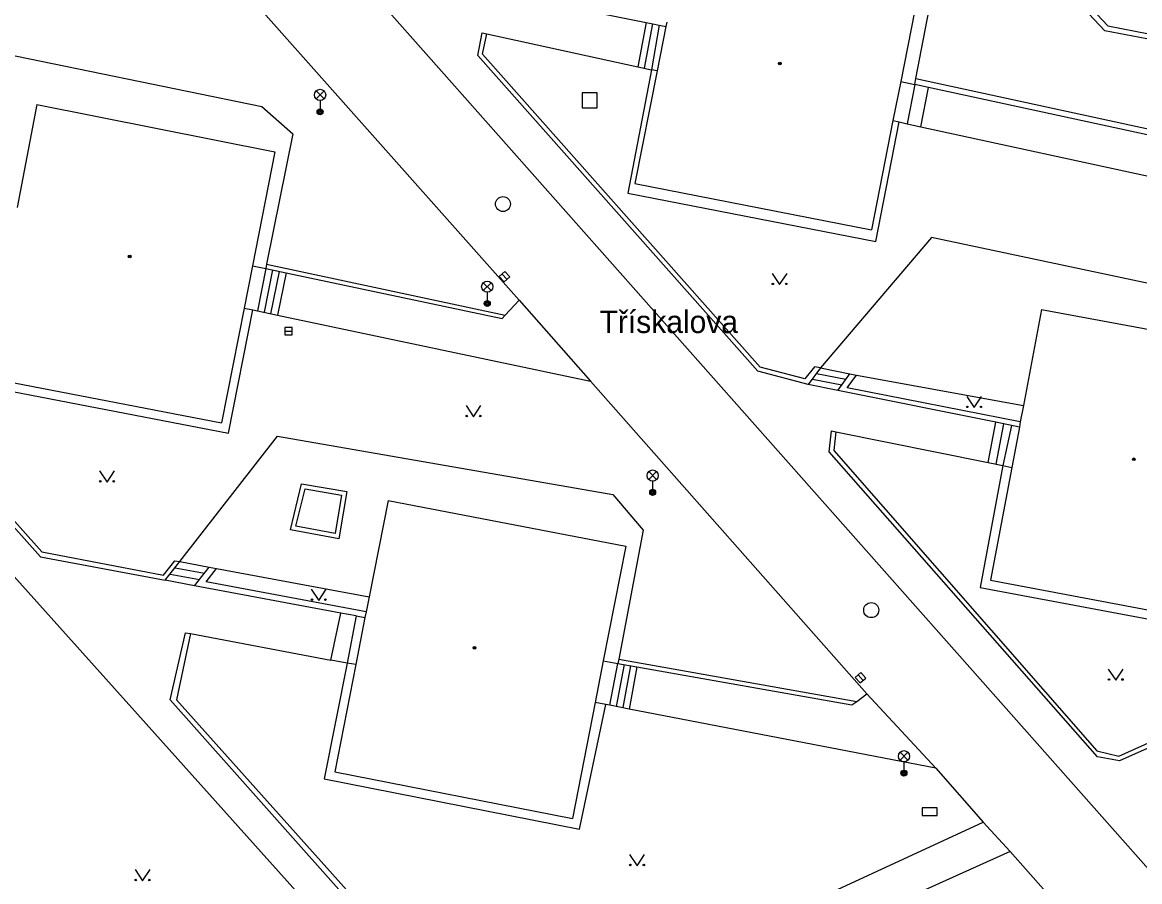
# Model space of a CAD drawing. Extents: x -598233 to -596890, y -1157848 to -1156431.
# Drawn here: x -597142.4 to -597067.8, y -1157635.8 to -1157578.5 of the extents above; entities that cross this region are included whole.
import ezdxf

# ---------------------------------------------------------------- set-up
doc = ezdxf.new("R2010")
doc.units = 0
for name, color, linetype in [('Level 10', 7, 'Continuous'), ('Level 11', 7, 'Continuous'), ('Level 24', 7, 'Continuous'), ('Level 26', 7, 'Continuous'), ('Level 27', 7, 'Continuous'), ('Level 33', 7, 'Continuous'), ('Level 36', 7, 'Continuous'), ('Level 39', 7, 'Continuous'), ('Level 49', 7, 'Continuous'), ('Level 5', 7, 'Continuous'), ('Level 7', 7, 'Continuous')]:
    doc.layers.add(name, color=color, linetype=linetype)

msp = doc.modelspace()

# ---------------------------------------------------------------- linework, layer by layer
at = {"layer": 'Level 10'}
for points in [[(-597149.32, -1157542.42), (-597114.43, -1157581.74), (-597058.19, -1157645.1599), (-597053.96, -1157649.83)], [(-597127.94, -1157575.98), (-597109.23, -1157597.02)], [(-597109.23, -1157597.02), (-597104.4699, -1157602.43)], [(-597104.4699, -1157602.43), (-597086.01, -1157623.3)], [(-597086.01, -1157623.3), (-597081.4099, -1157628.27)], [(-597081.4099, -1157628.27), (-597078.23, -1157631.88)], [(-597078.23, -1157631.88), (-597076.44, -1157633.83)], [(-597076.44, -1157633.83), (-597058.71, -1157653.85)]]:
    msp.add_lwpolyline(points, dxfattribs=at)
at = {"layer": 'Level 11'}
for points in [[(-597204.49, -1157546.87), (-597199.13, -1157552.85), (-597123.77, -1157636.89), (-597111.44, -1157650.75), (-597102.63, -1157660.56)], [(-597082.74, -1157582.2199), (-597081.09, -1157573.69), (-597082.98, -1157571.34), (-597105.44, -1157566.96), (-597112.12, -1157574.92)], [(-597100.76, -1157578.5), (-597101.32, -1157581.45)], [(-597100.32, -1157578.58), (-597100.89, -1157581.54)], [(-597099.88, -1157578.67), (-597100.39, -1157581.64)], [(-597111.4, -1157579.24), (-597101.32, -1157581.45)], [(-597155.32, -1157588.35), (-597150.61, -1157582.52), (-597145.88, -1157583.37), (-597145.32, -1157580.2199), (-597126.43, -1157584.1), (-597124.35, -1157585.93), (-597126.11, -1157594.62)], [(-597100.39, -1157581.64), (-597101.98, -1157589.89), (-597085.4, -1157593.11), (-597083.86, -1157585.13)], [(-597101.32, -1157581.45), (-597100.39, -1157581.64)], [(-597100.02, -1157581.71), (-597100.39, -1157581.64)], [(-597083.75, -1157582.42), (-597082.81, -1157582.62)], [(-597082.81, -1157582.62), (-597083.32, -1157585.25)], [(-597082.4, -1157585.45), (-597081.89, -1157582.82)], [(-597084.27, -1157585.04), (-597083.86, -1157585.13)], [(-597083.86, -1157585.13), (-597083.32, -1157585.25)], [(-597083.32, -1157585.25), (-597082.4, -1157585.45)], [(-597082.4, -1157585.45), (-597066.18, -1157588.9699), (-597065.63, -1157586.34)], [(-597059.62, -1157597.51), (-597081.69, -1157592.85), (-597089.11, -1157601.55)], [(-597144.08, -1157594.73), (-597145.65, -1157602.64), (-597128.65, -1157605.9099), (-597127.03, -1157597.67)], [(-597127.06, -1157594.74), (-597126.1599, -1157594.92)], [(-597126.1599, -1157594.92), (-597126.71, -1157597.74)], [(-597125.71, -1157595.01), (-597126.27, -1157597.83)], [(-597125.83, -1157597.93), (-597125.25, -1157595.11)], [(-597124.8, -1157595.2), (-597125.39, -1157598.02)], [(-597127.62, -1157597.55), (-597127.03, -1157597.67)], [(-597110.18, -1157598.02), (-597109.23, -1157597.02)], [(-597127.03, -1157597.67), (-597126.71, -1157597.74)], [(-597126.71, -1157597.74), (-597125.39, -1157598.02)], [(-597125.39, -1157598.02), (-597104.4699, -1157602.43)], [(-597089.38, -1157601.92), (-597087.42, -1157602.31)], [(-597089.11, -1157601.55), (-597087.15, -1157601.94)], [(-597086.71, -1157602.03), (-597075.55, -1157604.05)], [(-597087.96, -1157603.05), (-597089.92, -1157602.6599)], [(-597089.65, -1157602.29), (-597087.69, -1157602.68)], [(-597088.08, -1157605.81), (-597077.9099, -1157607.87)], [(-597077.9099, -1157607.87), (-597077.4, -1157605.18)], [(-597076.88, -1157605.29), (-597077.39, -1157607.98)], [(-597076.35, -1157605.39), (-597076.92, -1157608.07)], [(-597131.9099, -1157614.48), (-597125.39, -1157606.11), (-597102.99, -1157609.99), (-597100.96, -1157612.39), (-597102.59, -1157620.99)], [(-597076.92, -1157608.07), (-597078.45, -1157616.2), (-597061.57, -1157619.37), (-597060.04, -1157611.36)], [(-597077.9099, -1157607.87), (-597076.92, -1157608.07)], [(-597076.92, -1157608.07), (-597076.33, -1157608.19)], [(-597123.77, -1157609.28), (-597120.75, -1157609.8), (-597121.29, -1157612.95), (-597124.52, -1157612.36), (-597123.77, -1157609.28)], [(-597123.54, -1157609.62), (-597121.1, -1157610.04), (-597121.54, -1157612.6), (-597124.1599, -1157612.12), (-597123.54, -1157609.62)], [(-597131.9099, -1157614.48), (-597129.95, -1157614.85)], [(-597132.55, -1157615.31), (-597130.6, -1157615.68)], [(-597132.23, -1157614.9), (-597130.27, -1157615.26)], [(-597129.46, -1157614.94), (-597119.27, -1157616.84)], [(-597130.92, -1157616.09), (-597132.88, -1157615.7199)], [(-597121.81, -1157621.05), (-597121.1599, -1157617.92)], [(-597120.12, -1157618.11), (-597120.74, -1157621.25)], [(-597131.2, -1157619.29), (-597121.81, -1157621.05)], [(-597120.74, -1157621.25), (-597122.26, -1157628.99), (-597105.21, -1157632.34), (-597103.44, -1157624.02)], [(-597120.74, -1157621.25), (-597121.81, -1157621.05)], [(-597120.1599, -1157621.36), (-597120.74, -1157621.25)], [(-597103.62, -1157621.11), (-597102.64, -1157621.28)], [(-597103.18, -1157624.07), (-597102.64, -1157621.28)], [(-597102.2199, -1157621.36), (-597102.75, -1157624.15)], [(-597101.8, -1157621.43), (-597102.32, -1157624.23)], [(-597101.37, -1157621.51), (-597101.9, -1157624.32)], [(-597086.68, -1157623.81), (-597086.01, -1157623.3)], [(-597103.44, -1157624.02), (-597104.1599, -1157623.88)], [(-597103.18, -1157624.07), (-597103.44, -1157624.02)], [(-597101.9, -1157624.32), (-597103.18, -1157624.07)], [(-597081.4099, -1157628.27), (-597101.9, -1157624.32)], [(-597103.29, -1157643.45), (-597078.23, -1157631.88)], [(-597076.44, -1157633.83), (-597108.79, -1157648.4), (-597108.5, -1157650.68)]]:
    msp.add_lwpolyline(points, dxfattribs=at)
at = {"layer": 'Level 24'}
msp.add_lwpolyline([(-597082.31, -1157631.42), (-597081.31, -1157631.42), (-597081.31, -1157630.92), (-597082.31, -1157630.92)], close=True, dxfattribs=at)
at = {"layer": 'Level 26'}
msp.add_lwpolyline([(-597105.03, -1157584.19), (-597104.03, -1157584.19), (-597104.03, -1157583.19), (-597105.03, -1157583.19)], close=True, dxfattribs=at)
at = {"layer": 'Level 27'}
for p, q in [((-597110.3898, -1157595.2766), (-597110.05, -1157595.6434)), ((-597124.9, -1157599.1), (-597124.4, -1157599.1)), ((-597086.5944, -1157622.0417), (-597086.2656, -1157622.4183))]:
    msp.add_line(p, q, dxfattribs=at)
for points in [[(-597110.5732, -1157595.4466), (-597110.2333, -1157595.8133), (-597109.8666, -1157595.4734), (-597110.2065, -1157595.1067)], [(-597124.9, -1157599.35), (-597124.4, -1157599.35), (-597124.4, -1157598.85), (-597124.9, -1157598.85)], [(-597086.7827, -1157622.2061), (-597086.4539, -1157622.5827), (-597086.0773, -1157622.2539), (-597086.4061, -1157621.8773)]]:
    msp.add_lwpolyline(points, close=True, dxfattribs=at)
for centre in [(-597110.32, -1157590.61), (-597085.7199, -1157617.7199)]:
    msp.add_circle(centre, 0.5, dxfattribs=at)
at = {"layer": 'Level 33'}
for p, q in [((-597122.805, -1157583.59), (-597122.275, -1157583.06)), ((-597122.805, -1157583.06), (-597122.275, -1157583.59)), ((-597122.54, -1157583.7), (-597122.54, -1157584.45)), ((-597111.635, -1157596.39), (-597111.105, -1157595.86)), ((-597111.635, -1157595.86), (-597111.105, -1157596.39)), ((-597111.37, -1157596.5), (-597111.37, -1157597.25)), ((-597100.585, -1157609), (-597100.055, -1157608.47)), ((-597100.585, -1157608.47), (-597100.055, -1157609)), ((-597100.32, -1157609.11), (-597100.32, -1157609.86)), ((-597083.795, -1157627.74), (-597083.265, -1157627.21)), ((-597083.795, -1157627.21), (-597083.265, -1157627.74)), ((-597083.53, -1157627.85), (-597083.53, -1157628.6))]:
    msp.add_line(p, q, dxfattribs=at)
for centre, radius in [((-597122.54, -1157583.325), 0.375), ((-597122.54, -1157584.45), 0.2), ((-597122.54, -1157584.45), 0.1445), ((-597122.54, -1157584.45), 0.0876), ((-597111.37, -1157596.125), 0.375), ((-597111.37, -1157597.25), 0.2), ((-597111.37, -1157597.25), 0.1445), ((-597111.37, -1157597.25), 0.0876), ((-597100.32, -1157608.735), 0.375), ((-597100.32, -1157609.86), 0.2), ((-597100.32, -1157609.86), 0.1445), ((-597100.32, -1157609.86), 0.0876), ((-597083.53, -1157627.475), 0.375), ((-597083.53, -1157628.6), 0.2), ((-597083.53, -1157628.6), 0.1445), ((-597083.53, -1157628.6), 0.0876)]:
    msp.add_circle(centre, radius, dxfattribs=at)
at = {"layer": 'Level 36'}
for points in [[(-597092.34, -1157595.24), (-597091.84, -1157595.99), (-597091.34, -1157595.24)], [(-597079.34, -1157603.45), (-597078.84, -1157604.2), (-597078.34, -1157603.45)], [(-597112.79, -1157604.06), (-597112.29, -1157604.81), (-597111.79, -1157604.06)], [(-597137.27, -1157608.42), (-597136.77, -1157609.17), (-597136.27, -1157608.42)], [(-597123.13, -1157616.32), (-597122.63, -1157617.07), (-597122.13, -1157616.32)], [(-597069.88, -1157621.65), (-597069.38, -1157622.4), (-597068.88, -1157621.65)], [(-597101.86, -1157634.03), (-597101.36, -1157634.78), (-597100.86, -1157634.03)], [(-597134.9, -1157635.04), (-597134.4, -1157635.79), (-597133.9, -1157635.04)]]:
    msp.add_lwpolyline(points, dxfattribs=at)
for centre in [(-597092.2902, -1157595.9398), (-597091.3908, -1157595.9398), (-597079.2902, -1157604.1498), (-597078.3908, -1157604.1498), (-597112.7402, -1157604.7598), (-597111.8408, -1157604.7598), (-597137.2202, -1157609.1198), (-597136.3208, -1157609.1198), (-597123.0802, -1157617.0198), (-597122.1808, -1157617.0198), (-597069.8302, -1157622.3498), (-597068.9308, -1157622.3498), (-597101.8102, -1157634.7298), (-597100.9108, -1157634.7298), (-597134.8502, -1157635.7398), (-597133.9508, -1157635.7398)]:
    msp.add_circle(centre, 0.05, dxfattribs=at)
at = {"layer": 'Level 39'}
for centre, radius in [((-597091.82, -1157581.23), 0.09), ((-597091.82, -1157581.23), 0.0398), ((-597135.26, -1157594.11), 0.09), ((-597135.26, -1157594.11), 0.0398), ((-597068.18, -1157607.65), 0.09), ((-597068.18, -1157607.65), 0.0398), ((-597112.2199, -1157620.24), 0.09), ((-597112.2199, -1157620.24), 0.0398)]:
    msp.add_circle(centre, radius, dxfattribs=at)
at = {"layer": 'Level 5'}
for points in [[(-597082.14, -1157574.24), (-597083.75, -1157582.42)], [(-597099.44, -1157578.75), (-597100.02, -1157581.71)], [(-597099.38, -1157578.46), (-597099.44, -1157578.75)], [(-597100.02, -1157581.71), (-597101.5, -1157589.23)], [(-597083.75, -1157582.42), (-597084.27, -1157585.04)], [(-597141.46, -1157583.96), (-597142.78, -1157590.85)], [(-597141.46, -1157583.96), (-597125.57, -1157587.13)], [(-597084.27, -1157585.04), (-597085.71, -1157592.34)], [(-597125.57, -1157587.13), (-597127.06, -1157594.74)], [(-597101.5, -1157589.23), (-597085.71, -1157592.34)], [(-597127.06, -1157594.74), (-597127.62, -1157597.55)], [(-597127.62, -1157597.55), (-597129.12, -1157605.21)], [(-597074.35, -1157597.64), (-597075.55, -1157604.05)], [(-597074.35, -1157597.64), (-597058.57, -1157600.56)], [(-597144.95, -1157602.1599), (-597129.12, -1157605.21)], [(-597075.55, -1157604.05), (-597075.76, -1157605.14)], [(-597075.82, -1157605.5), (-597076.33, -1157608.19)], [(-597075.76, -1157605.14), (-597075.82, -1157605.5)], [(-597076.33, -1157608.19), (-597077.75, -1157615.7199)], [(-597118, -1157610.39), (-597119.27, -1157616.84)], [(-597118, -1157610.39), (-597102.11, -1157613.44)], [(-597102.11, -1157613.44), (-597103.62, -1157621.11)], [(-597077.75, -1157615.7199), (-597062.05, -1157618.67)], [(-597119.27, -1157616.84), (-597119.46, -1157617.83)], [(-597119.54, -1157618.2199), (-597120.1599, -1157621.36)], [(-597119.46, -1157617.83), (-597119.54, -1157618.2199)], [(-597120.1599, -1157621.36), (-597121.56, -1157628.52)], [(-597103.62, -1157621.11), (-597104.1599, -1157623.88)], [(-597104.1599, -1157623.88), (-597105.68, -1157631.63)], [(-597121.56, -1157628.52), (-597105.68, -1157631.63)]]:
    msp.add_lwpolyline(points, dxfattribs=at)
at = {"layer": 'Level 7'}
for points in [[(-597105.81, -1157555.61), (-597087.84, -1157559.6599), (-597069.9, -1157578.7199), (-597061.7, -1157580.32), (-597061.25, -1157579.75), (-597060.95, -1157579.8)], [(-597066.37, -1157579.75), (-597070.11, -1157579.05), (-597088.01, -1157560.03), (-597090.38, -1157559.5)], [(-597111.03, -1157576.4099), (-597100.76, -1157578.5)], [(-597100.76, -1157578.5), (-597099.44, -1157578.75)], [(-597093.3, -1157601.76), (-597112, -1157580.69), (-597111.7, -1157579.18), (-597111.4, -1157579.24)], [(-597089.11, -1157601.55), (-597089.5, -1157601.48), (-597090.15, -1157602.28), (-597093.13, -1157601.5), (-597111.68, -1157580.61), (-597111.4, -1157579.24)], [(-597082.81, -1157582.62), (-597082.74, -1157582.2199)], [(-597081.89, -1157582.82), (-597082.81, -1157582.62)], [(-597082.74, -1157582.2199), (-597063.42, -1157586.4099), (-597049.2199, -1157602.34), (-597019.39, -1157608.09)], [(-597065.63, -1157586.34), (-597081.89, -1157582.82)], [(-597141.2199, -1157614.1599), (-597155.82, -1157597.8), (-597155.05, -1157592.54), (-597154.58, -1157592.6599)], [(-597154.58, -1157592.6599), (-597155.46, -1157597.77), (-597141.13, -1157613.82), (-597133, -1157615.38), (-597132.24, -1157614.42), (-597131.9099, -1157614.48)], [(-597126.11, -1157594.62), (-597126.1599, -1157594.92)], [(-597126.11, -1157594.62), (-597110.18, -1157598.02)], [(-597126.1599, -1157594.92), (-597124.8, -1157595.2)], [(-597124.8, -1157595.2), (-597110.38, -1157598.24), (-597110.18, -1157598.02)], [(-597089.92, -1157602.6599), (-597093.3, -1157601.76)], [(-597089.11, -1157601.55), (-597089.92, -1157602.6599)], [(-597087.96, -1157603.05), (-597087.15, -1157601.94)], [(-597075.76, -1157605.14), (-597087.33, -1157602.88), (-597086.71, -1157602.03)], [(-597087.15, -1157601.94), (-597086.71, -1157602.03)], [(-597077.4, -1157605.18), (-597087.96, -1157603.05)], [(-597070.6, -1157627.51), (-597088.53, -1157607.1599), (-597088.37, -1157605.75), (-597088.08, -1157605.81)], [(-597088.08, -1157605.81), (-597088.21, -1157607.06), (-597070.65, -1157627.11), (-597069.17, -1157627.4699), (-597063.51, -1157624.93), (-597063.38, -1157625.21)], [(-597075.82, -1157605.5), (-597077.4, -1157605.18)], [(-597141.2199, -1157614.1599), (-597132.88, -1157615.7199)], [(-597132.88, -1157615.7199), (-597131.9099, -1157614.48)], [(-597130.92, -1157616.09), (-597129.95, -1157614.85)], [(-597119.46, -1157617.83), (-597130.1599, -1157615.83), (-597129.46, -1157614.94)], [(-597129.95, -1157614.85), (-597129.46, -1157614.94)], [(-597121.1599, -1157617.92), (-597130.92, -1157616.09)], [(-597120.12, -1157618.11), (-597121.1599, -1157617.92)], [(-597120.12, -1157618.11), (-597119.54, -1157618.2199)], [(-597113.61, -1157645), (-597132.55, -1157623.7), (-597131.54, -1157619.23), (-597131.2, -1157619.29)], [(-597131.2, -1157619.29), (-597132.13, -1157623.7), (-597113.37, -1157644.64), (-597108.94, -1157645.63), (-597103.46, -1157643.09), (-597103.29, -1157643.45)], [(-597102.59, -1157620.99), (-597102.64, -1157621.28)], [(-597102.64, -1157621.28), (-597101.37, -1157621.51)], [(-597102.59, -1157620.99), (-597086.68, -1157623.81)], [(-597101.37, -1157621.51), (-597087.01, -1157624.05), (-597086.68, -1157623.81)], [(-597063.38, -1157625.21), (-597069.13, -1157627.78), (-597070.6, -1157627.51)]]:
    msp.add_lwpolyline(points, dxfattribs=at)

# ---------------------------------------------------------------- texts
at = {"layer": 'Level 49'}
msp.add_text('Třískalova', height=1.5, dxfattribs=at).set_placement((-597103.87, -1157599.2199))

doc.saveas('drawing.dxf')
